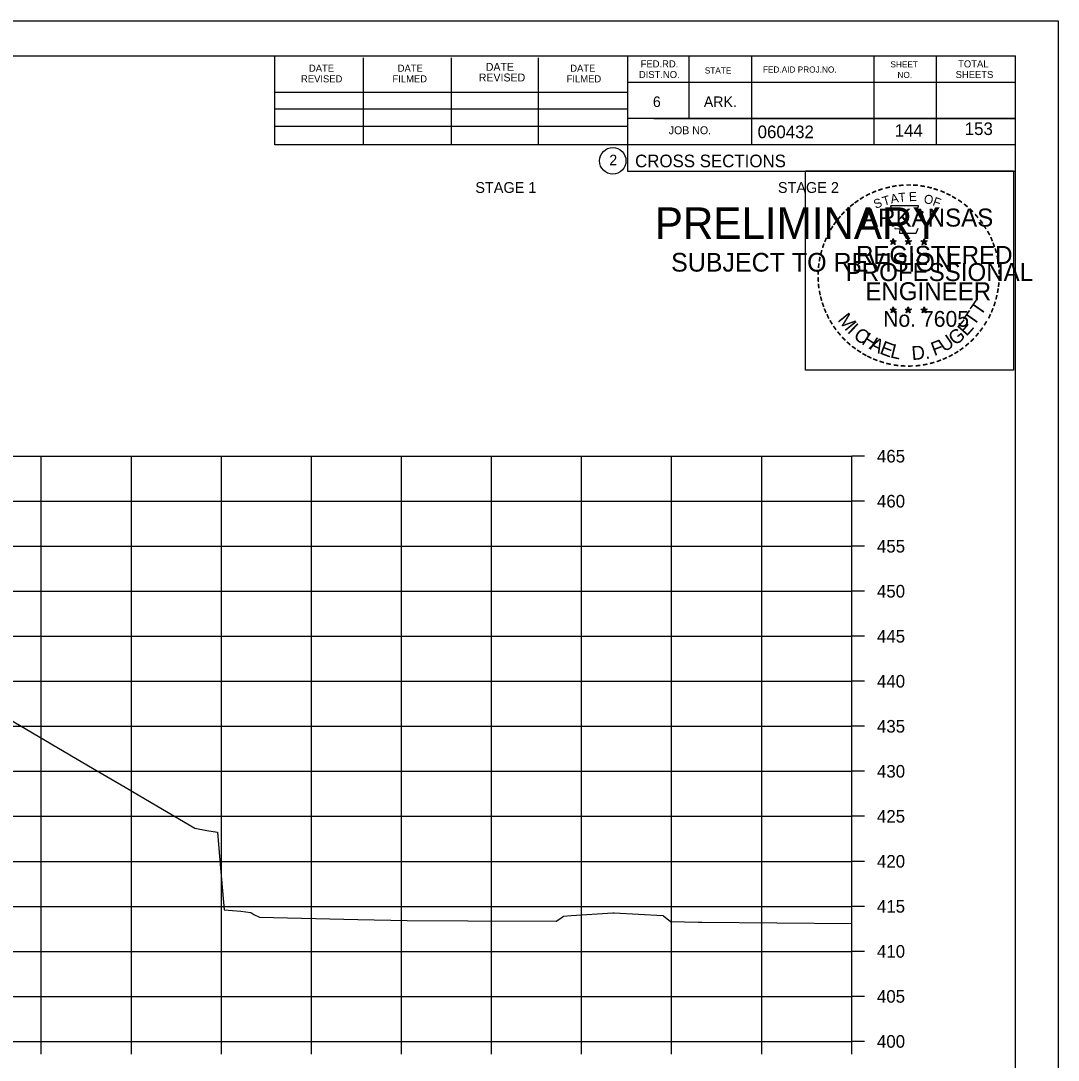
# Model space of a CAD drawing. Extents: x 1538688 to 1540766, y 656250 to 671912.
# Drawn here: x 1538905.9 to 1539021.1, y 671156.1 to 671271.6 of the extents above; entities that cross this region are included whole.
import ezdxf

# ---------------------------------------------------------------- set-up
doc = ezdxf.new("R2010")
doc.units = 0
for name, color, linetype in [('18', 7, 'Continuous'), ('22', 7, 'Continuous'), ('26', 7, 'Continuous'), ('7', 7, 'Continuous'), ('8', 7, 'Continuous'), ('9', 7, 'Continuous'), ('Borings', 7, 'Continuous'), ('Default', 7, 'Continuous'), ('Horizontal Alignment', 7, 'Continuous'), ('RipRap', 7, 'Continuous')]:
    doc.layers.add(name, color=color, linetype=linetype)

msp = doc.modelspace()

# ---------------------------------------------------------------- linework, layer by layer
at = {"layer": '18'}
msp.add_lwpolyline([(1538903.01, 671194.91), (1538913.43, 671188.79), (1538917.92, 671186.17), (1538918.5, 671185.84), (1538925.21, 671181.87), (1538926.57, 671181.63), (1538927.73, 671181.45), (1538928.01, 671178.31), (1538928.49, 671172.83), (1538930.34, 671172.65), (1538931.46, 671172.53), (1538931.79, 671172.31), (1538932.4, 671172), (1538943.34, 671171.75), (1538948.82, 671171.63), (1538955.55, 671171.59), (1538965.34, 671171.54), (1538965.88, 671171.89), (1538966.16, 671172.12), (1538967.02, 671172.18), (1538971.66, 671172.48), (1538971.8, 671172.47), (1538977.22, 671172.2), (1538977.28, 671172.16), (1538978.04, 671171.52), (1538981.18, 671171.44), (1538981.27, 671171.44), (1538981.54, 671171.43), (1538998.18, 671171.29)], dxfattribs=at)
at = {"layer": '22'}
for p, q in [((1538718.18, 671223.2), (1538998.18, 671223.2)), ((1538908.18, 671158.2), (1538908.18, 671223.2)), ((1538918.18, 671158.2), (1538918.18, 671223.2)), ((1538928.18, 671158.2), (1538928.18, 671223.2)), ((1538938.18, 671158.2), (1538938.18, 671223.2)), ((1538948.18, 671158.2), (1538948.18, 671223.2)), ((1538958.18, 671158.2), (1538958.18, 671223.2)), ((1538968.18, 671158.2), (1538968.18, 671223.2)), ((1538978.18, 671158.2), (1538978.18, 671223.2)), ((1538988.18, 671158.2), (1538988.18, 671223.2)), ((1538998.18, 671158.2), (1538998.18, 671223.2)), ((1538718.18, 671218.2), (1538998.18, 671218.2)), ((1538718.18, 671213.2), (1538998.18, 671213.2)), ((1538718.18, 671208.2), (1538998.18, 671208.2)), ((1538718.18, 671203.2), (1538998.18, 671203.2)), ((1538718.18, 671198.2), (1538998.18, 671198.2)), ((1538718.18, 671193.2), (1538998.18, 671193.2)), ((1538718.18, 671188.2), (1538998.18, 671188.2)), ((1538718.18, 671183.2), (1538998.18, 671183.2)), ((1538718.18, 671178.2), (1538998.18, 671178.2)), ((1538718.18, 671173.2), (1538998.18, 671173.2)), ((1538718.18, 671168.2), (1538998.18, 671168.2)), ((1538718.18, 671163.2), (1538998.18, 671163.2)), ((1538718.18, 671158.2), (1538998.18, 671158.2))]:
    msp.add_line(p, q, dxfattribs=at)
at = {"layer": '26'}
msp.add_line((1538687.78, 671271.56), (1539021.11, 671271.56), dxfattribs=at)
for points in [[(1538687.77, 671271.56), (1539021.11, 671271.56), (1539021.11, 671058.22), (1538687.77, 671058.22)], [(1538993.03, 671254.89), (1539016.13, 671254.89), (1539016.13, 671232.74), (1538993.03, 671232.74)]]:
    msp.add_lwpolyline(points, close=True, dxfattribs=at)
at = {"layer": '8'}
for p, q in [((1539002.44, 671247.11), (1539002.79, 671247)), ((1539002.44, 671247.11), (1539002.69, 671247.06)), ((1539002.44, 671247.11), (1539002.68, 671246.99)), ((1539002.57, 671246.7), (1539002.79, 671247)), ((1539002.79, 671247.36), (1539002.75, 671247.11)), ((1539002.79, 671247), (1539002.79, 671247.36)), ((1539002.79, 671247.36), (1539002.84, 671247.11)), ((1539003.13, 671247.11), (1539002.79, 671247)), ((1539003, 671246.7), (1539002.79, 671247)), ((1539003.13, 671247.11), (1539002.85, 671247.06)), ((1539003, 671246.7), (1539002.86, 671246.99)), ((1539003.13, 671247.11), (1539002.93, 671247.01)), ((1539004.11, 671247.11), (1539004.46, 671247)), ((1539004.11, 671247.11), (1539004.36, 671247.06)), ((1539004.11, 671247.11), (1539004.35, 671246.99)), ((1539004.24, 671246.7), (1539004.46, 671247)), ((1539004.46, 671247.36), (1539004.42, 671247.11)), ((1539004.46, 671247), (1539004.46, 671247.36)), ((1539004.46, 671247.36), (1539004.51, 671247.11)), ((1539004.8, 671247.11), (1539004.46, 671247)), ((1539004.67, 671246.7), (1539004.46, 671247)), ((1539004.8, 671247.11), (1539004.52, 671247.06)), ((1539004.67, 671246.7), (1539004.53, 671246.99)), ((1539004.8, 671247.11), (1539004.6, 671247.01)), ((1539005.87, 671247.1), (1539006.22, 671246.99)), ((1539005.87, 671247.1), (1539006.13, 671247.05)), ((1539005.87, 671247.1), (1539006.11, 671246.97)), ((1539006.22, 671247.35), (1539006.18, 671247.1)), ((1539006.22, 671246.99), (1539006.22, 671247.35)), ((1539006.22, 671247.35), (1539006.27, 671247.1)), ((1539006.57, 671247.1), (1539006.22, 671246.99)), ((1539006.57, 671247.1), (1539006.28, 671247.05)), ((1539006.57, 671247.1), (1539006.36, 671246.99)), ((1539002.57, 671246.7), (1539002.7, 671246.94)), ((1539002.57, 671246.7), (1539002.79, 671246.92)), ((1539003, 671246.7), (1539002.79, 671246.91)), ((1539004.24, 671246.7), (1539004.37, 671246.94)), ((1539004.24, 671246.7), (1539004.46, 671246.92)), ((1539004.67, 671246.7), (1539004.46, 671246.91)), ((1539006.01, 671246.69), (1539006.22, 671246.99)), ((1539006.01, 671246.69), (1539006.13, 671246.93)), ((1539006.01, 671246.69), (1539006.22, 671246.91)), ((1539006.43, 671246.69), (1539006.22, 671246.99)), ((1539006.43, 671246.69), (1539006.22, 671246.9)), ((1539006.43, 671246.69), (1539006.3, 671246.98)), ((1539002.43, 671239.54), (1539002.78, 671239.42)), ((1539002.43, 671239.54), (1539002.69, 671239.49)), ((1539002.43, 671239.54), (1539002.67, 671239.41)), ((1539002.57, 671239.13), (1539002.78, 671239.42)), ((1539002.57, 671239.13), (1539002.69, 671239.37)), ((1539002.57, 671239.13), (1539002.78, 671239.34)), ((1539002.78, 671239.79), (1539002.74, 671239.54)), ((1539002.78, 671239.42), (1539002.78, 671239.79)), ((1539002.78, 671239.79), (1539002.83, 671239.54)), ((1539003.13, 671239.54), (1539002.78, 671239.42)), ((1539003, 671239.13), (1539002.78, 671239.42)), ((1539003, 671239.13), (1539002.78, 671239.34)), ((1539003.13, 671239.54), (1539002.84, 671239.49)), ((1539003, 671239.13), (1539002.86, 671239.42)), ((1539003.13, 671239.54), (1539002.93, 671239.43)), ((1539004.1, 671239.54), (1539004.45, 671239.42)), ((1539004.1, 671239.54), (1539004.36, 671239.49)), ((1539004.1, 671239.54), (1539004.34, 671239.41)), ((1539004.24, 671239.13), (1539004.45, 671239.42)), ((1539004.24, 671239.13), (1539004.36, 671239.37)), ((1539004.24, 671239.13), (1539004.45, 671239.34)), ((1539004.45, 671239.79), (1539004.41, 671239.54)), ((1539004.45, 671239.42), (1539004.45, 671239.79)), ((1539004.45, 671239.79), (1539004.5, 671239.54)), ((1539004.8, 671239.54), (1539004.45, 671239.42)), ((1539004.67, 671239.13), (1539004.45, 671239.42)), ((1539004.67, 671239.13), (1539004.45, 671239.34)), ((1539004.8, 671239.54), (1539004.51, 671239.49)), ((1539004.67, 671239.13), (1539004.53, 671239.42)), ((1539004.8, 671239.54), (1539004.6, 671239.43)), ((1539005.87, 671239.53), (1539006.22, 671239.41)), ((1539005.87, 671239.53), (1539006.12, 671239.48)), ((1539005.87, 671239.53), (1539006.11, 671239.4)), ((1539006, 671239.12), (1539006.22, 671239.41)), ((1539006, 671239.12), (1539006.13, 671239.36)), ((1539006, 671239.12), (1539006.22, 671239.33)), ((1539006.22, 671239.78), (1539006.18, 671239.53)), ((1539006.22, 671239.41), (1539006.22, 671239.78)), ((1539006.22, 671239.78), (1539006.27, 671239.53)), ((1539006.57, 671239.53), (1539006.22, 671239.41)), ((1539006.43, 671239.12), (1539006.22, 671239.41)), ((1539006.43, 671239.12), (1539006.22, 671239.33)), ((1539006.57, 671239.53), (1539006.28, 671239.48)), ((1539006.43, 671239.12), (1539006.3, 671239.41)), ((1539006.57, 671239.53), (1539006.36, 671239.42))]:
    msp.add_line(p, q, dxfattribs=at)
for points in [[(1539002.48, 671250.99), (1539002.75, 671250.16)], [(1539005.99, 671250.06), (1539006.13, 671250.35), (1539005.45, 671250.32), (1539005.6, 671250.99), (1539002.48, 671250.99)], [(1539002.97, 671248.56), (1539002.97, 671248.48), (1539003.53, 671248.46), (1539003.48, 671247.98), (1539005.35, 671247.98), (1539005.55, 671248.52)], [(1539002.79, 671247.36), (1539003, 671246.7), (1539002.44, 671247.11), (1539003.13, 671247.11), (1539002.57, 671246.7), (1539002.79, 671247.36)], [(1539004.46, 671247.36), (1539004.67, 671246.7), (1539004.11, 671247.11), (1539004.8, 671247.11), (1539004.24, 671246.7), (1539004.46, 671247.36)], [(1539006.22, 671247.35), (1539006.43, 671246.69), (1539005.87, 671247.1), (1539006.57, 671247.1), (1539006.01, 671246.69), (1539006.22, 671247.35)], [(1539002.78, 671239.79), (1539003, 671239.13), (1539002.43, 671239.54), (1539003.13, 671239.54), (1539002.57, 671239.13), (1539002.78, 671239.79)], [(1539004.45, 671239.79), (1539004.67, 671239.13), (1539004.1, 671239.54), (1539004.8, 671239.54), (1539004.24, 671239.13), (1539004.45, 671239.79)], [(1539006.22, 671239.78), (1539006.43, 671239.12), (1539005.87, 671239.53), (1539006.57, 671239.53), (1539006, 671239.12), (1539006.22, 671239.78)]]:
    msp.add_lwpolyline(points, dxfattribs=at)
for centre, radius in [((1539002.79, 671247), 0.172), ((1539002.79, 671247), 0.145), ((1539002.79, 671247), 0.116), ((1539002.79, 671247), 0.0991), ((1539002.79, 671247), 0.0747), ((1539002.79, 671247), 0.0495), ((1539002.79, 671247), 0.0296), ((1539004.46, 671247), 0.172), ((1539004.46, 671247), 0.145), ((1539004.46, 671247), 0.116), ((1539004.46, 671247), 0.0991), ((1539004.46, 671247), 0.0747), ((1539004.46, 671247), 0.0495), ((1539004.46, 671247), 0.0296), ((1539006.22, 671246.99), 0.172), ((1539006.22, 671246.99), 0.145), ((1539006.22, 671246.99), 0.116), ((1539006.22, 671246.99), 0.0991), ((1539006.22, 671246.99), 0.0747), ((1539006.22, 671246.99), 0.0495), ((1539006.22, 671246.99), 0.0296), ((1539002.78, 671239.42), 0.172), ((1539002.78, 671239.42), 0.145), ((1539002.78, 671239.42), 0.116), ((1539002.78, 671239.42), 0.0991), ((1539002.78, 671239.42), 0.0747), ((1539002.78, 671239.42), 0.0495), ((1539002.78, 671239.42), 0.0296), ((1539004.45, 671239.42), 0.172), ((1539004.45, 671239.42), 0.145), ((1539004.45, 671239.42), 0.116), ((1539004.45, 671239.42), 0.0991), ((1539004.45, 671239.42), 0.0747), ((1539004.45, 671239.42), 0.0495), ((1539004.45, 671239.42), 0.0296), ((1539006.22, 671239.41), 0.172), ((1539006.22, 671239.41), 0.145), ((1539006.22, 671239.41), 0.116), ((1539006.22, 671239.41), 0.0991), ((1539006.22, 671239.41), 0.0747), ((1539006.22, 671239.41), 0.0495), ((1539006.22, 671239.41), 0.0296)]:
    msp.add_circle(centre, radius, dxfattribs=at)
at = {"layer": 'Borings'}
for p, q in [((1538998.18, 671158.2), (1538998.18, 671223.2)), ((1538999.58, 671223.2), (1538998.18, 671223.2)), ((1538999.58, 671218.2), (1538998.18, 671218.2)), ((1538999.58, 671213.2), (1538998.18, 671213.2)), ((1538999.58, 671208.2), (1538998.18, 671208.2)), ((1538999.58, 671203.2), (1538998.18, 671203.2)), ((1538999.58, 671198.2), (1538998.18, 671198.2)), ((1538999.58, 671193.2), (1538998.18, 671193.2)), ((1538999.58, 671188.2), (1538998.18, 671188.2)), ((1538999.58, 671183.2), (1538998.18, 671183.2)), ((1538999.58, 671178.2), (1538998.18, 671178.2)), ((1538999.58, 671173.2), (1538998.18, 671173.2)), ((1538999.58, 671168.2), (1538998.18, 671168.2)), ((1538999.58, 671163.2), (1538998.18, 671163.2)), ((1538718.18, 671158.2), (1538998.18, 671158.2)), ((1538908.18, 671156.8), (1538908.18, 671158.2)), ((1538918.18, 671156.8), (1538918.18, 671158.2)), ((1538928.18, 671156.8), (1538928.18, 671158.2)), ((1538938.18, 671156.8), (1538938.18, 671158.2)), ((1538948.18, 671156.8), (1538948.18, 671158.2)), ((1538958.18, 671156.8), (1538958.18, 671158.2)), ((1538968.18, 671156.8), (1538968.18, 671158.2)), ((1538978.18, 671156.8), (1538978.18, 671158.2)), ((1538988.18, 671156.8), (1538988.18, 671158.2)), ((1538998.18, 671156.8), (1538998.18, 671158.2)), ((1538999.58, 671158.2), (1538998.18, 671158.2))]:
    msp.add_line(p, q, dxfattribs=at)
at = {"layer": 'RipRap'}
for p, q in [((1538700.18, 671267.66), (1539016.36, 671267.66)), ((1538934.1, 671257.78), (1538934.1, 671267.66)), ((1538943.96, 671257.78), (1538943.96, 671267.46)), ((1538953.72, 671257.78), (1538953.72, 671267.46)), ((1538963.4, 671257.78), (1538963.4, 671267.46)), ((1538973.26, 671267.66), (1538973.26, 671254.86)), ((1538980.1, 671267.66), (1538980.1, 671260.72)), ((1538987.04, 671267.66), (1538987.04, 671257.78)), ((1539000.62, 671267.66), (1539000.62, 671257.78)), ((1539007.56, 671267.66), (1539007.56, 671257.78)), ((1539016.36, 671062.2), (1539016.36, 671267.66)), ((1539016.36, 671264.72), (1538973.26, 671264.72)), ((1539016.36, 671264.74), (1539016.36, 671264.74)), ((1538934.1, 671263.64), (1538973.26, 671263.64)), ((1538934.1, 671261.78), (1538973.26, 671261.78)), ((1538934.1, 671257.78), (1538934.1, 671259.84)), ((1538934.1, 671259.84), (1538973.26, 671259.84)), ((1539016.36, 671260.72), (1538973.26, 671260.72)), ((1538976.22, 671260.72), (1539016.36, 671260.72)), ((1539016.36, 671257.78), (1538934.1, 671257.78)), ((1538973.26, 671254.86), (1539016.36, 671254.86))]:
    msp.add_line(p, q, dxfattribs=at)
msp.add_circle((1538971.64, 671256), 1.47, dxfattribs=at)

# ---------------------------------------------------------------- texts
at = {"layer": '7'}
for s, p in [('144', (1539002.95, 671258.67)), ('153', (1539010.73, 671258.87))]:
    msp.add_text(s, height=1.4, dxfattribs=at).set_placement(p)
at = {"layer": '8'}
for s, height, rotation, p in [('-', 1.6, 19.1761, (1539001.23, 671252.11)), ('-', 1.6, 13.6301, (1539001.98, 671252.35)), ('-', 1.6, 10.2193, (1539002.66, 671252.52)), ('-', 1.6, 5.8968, (1539003.38, 671252.63)), ('-', 1.6, 0.1862, (1539004.16, 671252.7)), ('-', 1.6, 357.743, (1539004.88, 671252.69)), ('-', 1.6, 352.1617, (1539005.62, 671252.63)), ('-', 1.6, 347.2049, (1539006.34, 671252.52)), ('-', 1.6, 342.3362, (1539006.98, 671252.36)), ('-', 1.6, 36.2317, (1538998.79, 671250.76)), ('-', 1.6, 34.0636, (1538999.36, 671251.16)), ('-', 1.6, 28.7918, (1538999.96, 671251.53)), ('-', 1.6, 24.3072, (1539000.59, 671251.84)), ('S', 1, 21.594, (1539000.83, 671250.66)), ('T', 1, 16.4036, (1539001.75, 671251)), ('A', 1, 11.2132, (1539002.57, 671251.25)), ('T', 1, 6.0228, (1539003.42, 671251.41)), ('E', 1, 0.8323, (1539004.53, 671251.52)), ('O', 1, 350.4515, (1539006.13, 671251.31)), ('F', 1, 340.0707, (1539007.09, 671251.08)), ('-', 1.6, 337.8551, (1539007.71, 671252.14)), ('-', 1.6, 334.1211, (1539008.34, 671251.87)), ('-', 1.6, 329.6409, (1539008.92, 671251.58)), ('-', 1.6, 325.8627, (1539009.57, 671251.22)), ('-', 1.6, 42.9622, (1538997.88, 671249.97)), ('-', 1.6, 38.9507, (1538998.31, 671250.38)), ('ARKANSAS', 2, 360, (1538999.33, 671248.7)), ('-', 1.6, 320.5297, (1539010.18, 671250.8)), ('-', 1.6, 315.5786, (1539010.77, 671250.31)), ('-', 1.6, 54.2325, (1538996.61, 671248.44)), ('-', 1.6, 50.6142, (1538997.03, 671249)), ('-', 1.6, 48.423, (1538997.43, 671249.49)), ('-', 1.6, 309.8797, (1539011.34, 671249.76)), ('-', 1.6, 306.6522, (1539011.87, 671249.16)), ('-', 1.6, 62.8713, (1538995.97, 671247.3)), ('-', 1.6, 58.0706, (1538996.29, 671247.91)), ('-', 1.4, 303.6753, (1539012.35, 671248.59)), ('-', 1.6, 299.6684, (1539012.67, 671247.98)), ('-', 1.6, 67.7743, (1538995.72, 671246.68)), ('DWB', 0.01, 360, (1539002.77, 671246.99)), ('DWB', 0.01, 360, (1539004.44, 671246.99)), ('DWB', 0.01, 360, (1539006.21, 671246.98)), ('-', 1.6, 294.6628, (1539013, 671247.37)), ('-', 1.6, 75.461, (1538995.3, 671245.34)), ('-', 1.6, 72.3945, (1538995.5, 671246.05)), ('REGISTERED', 2, 360, (1538998.65, 671244.55)), ('-', 1.6, 290.5728, (1539013.25, 671246.79)), ('-', 1.6, 285.1233, (1539013.49, 671246.21)), ('-', 1.6, 81.2013, (1538995.17, 671244.63)), ('-', 1.6, 280.5493, (1539013.69, 671245.47)), ('-', 1.6, 276.5962, (1539013.85, 671244.7)), ('-', 1.6, 89.0622, (1538995.07, 671243.24)), ('-', 1.6, 85.1863, (1538995.09, 671243.94)), ('PROFESSIONAL', 2, 360, (1538997.51, 671242.65)), ('-', 1.6, 274.3301, (1539013.91, 671243.98)), ('-', 1.6, 94.1959, (1538995.1, 671242.51)), ('-', 1.6, 98.9479, (1538995.17, 671241.84)), ('ENGINEER', 2, 360, (1538999.69, 671240.52)), ('-', 1.6, 263.5172, (1539013.93, 671242.68)), ('-', 1.6, 269.9407, (1539013.94, 671243.35)), ('-', 1.6, 101.7149, (1538995.31, 671241.11)), ('-', 1.6, 260.9953, (1539013.85, 671242.03)), ('-', 1.6, 105.4578, (1538995.47, 671240.52)), ('-', 1.6, 109.0874, (1538995.69, 671239.88)), ('T', 1.54, 55.055, (1539012.5, 671238.69)), ('-', 1.6, 252.8681, (1539013.56, 671240.63)), ('-', 1.6, 255.7626, (1539013.74, 671241.35)), ('-', 1.6, 114.0643, (1538995.94, 671239.29)), ('-', 1.6, 115.7289, (1538996.24, 671238.67)), ('M', 1.54, 308.9175, (1538996.55, 671238.32)), ('No. 7605', 1.757, 360, (1539001.67, 671237.57)), ('DWB', 0.01, 360, (1539002.77, 671239.42)), ('DWB', 0.01, 360, (1539004.44, 671239.42)), ('DWB', 0.01, 360, (1539006.2, 671239.41)), ('T', 1.54, 55.055, (1539011.77, 671237.57)), ('-', 1.6, 244.6197, (1539013.08, 671239.33)), ('-', 1.6, 247.8887, (1539013.34, 671239.96)), ('-', 1.6, 120.4471, (1538996.6, 671238.08)), ('I', 1.54, 316.4636, (1538997.6, 671237)), ('E', 1.54, 48.7313, (1539010.93, 671236.44)), ('-', 1.6, 239.0712, (1539012.68, 671238.58)), ('-', 1.6, 125.8934, (1538997, 671237.52)), ('-', 1.6, 130.7181, (1538997.47, 671236.97)), ('C', 1.54, 324.0197, (1538998.27, 671236.37)), ('H', 1.54, 327.5342, (1538999.18, 671235.72)), ('U', 1.54, 34.4052, (1539008.47, 671234.69)), ('G', 1.54, 38.2173, (1539009.67, 671235.42)), ('-', 1.6, 231.2538, (1539011.85, 671237.36)), ('-', 1.6, 233.8452, (1539012.28, 671237.92)), ('-', 1.6, 134.2238, (1538997.98, 671236.43)), ('-', 1.6, 138.9338, (1538998.51, 671235.96)), ('-', 1.6, 144.6463, (1538999.06, 671235.56)), ('A', 1.54, 332.5513, (1539000.03, 671235.18)), ('E', 1.54, 339.2068, (1539001.19, 671234.62)), ('L', 1.54, 346.2929, (1539002.38, 671234.19)), ('D.', 1.54, 5.2602, (1539004.89, 671233.86)), ('F', 1.54, 20.8202, (1539007.34, 671234.3)), ('-', 1.6, 221.0851, (1539010.85, 671236.28)), ('-', 1.6, 225.7653, (1539011.37, 671236.79)), ('-', 1.6, 148.0898, (1538999.63, 671235.19)), ('-', 1.6, 151.5704, (1539000.2, 671234.86)), ('-', 1.6, 154.6002, (1539000.73, 671234.61)), ('-', 1.6, 207.3568, (1539009.21, 671235.08)), ('-', 1.6, 212.2491, (1539009.77, 671235.43)), ('-', 1.6, 215.7363, (1539010.3, 671235.81)), ('-', 1.6, 158.5612, (1539001.35, 671234.36)), ('-', 1.6, 162.7983, (1539002.04, 671234.15)), ('-', 1.6, 167.5555, (1539002.75, 671233.98)), ('-', 1.6, 173.1155, (1539003.52, 671233.87)), ('-', 1.6, 176.5183, (1539004.27, 671233.82)), ('-', 1.6, 181.5918, (1539005.02, 671233.84)), ('-', 1.6, 185.8167, (1539005.83, 671233.91)), ('-', 1.6, 191.2858, (1539006.56, 671234.05)), ('-', 1.6, 195.4743, (1539007.29, 671234.25)), ('-', 1.6, 200.7184, (1539007.97, 671234.49)), ('-', 1.6, 204.2516, (1539008.59, 671234.76))]:
    msp.add_text(s, height=height, rotation=rotation, dxfattribs=at).set_placement(p)
at = {"layer": '9'}
for s, height, p in [('PRELIMINARY', 3.5, (1538976.31, 671247.33)), ('DWB', 0.01, (1538977.06, 671249.17)), ('SUBJECT TO REVISION', 2.0751, (1538978.12, 671243.7))]:
    msp.add_text(s, height=height, rotation=360, dxfattribs=at).set_placement(p)
at = {"layer": 'Default'}
for s, p in [('STAGE 1', (1538956.38, 671252.44)), ('STAGE 2', (1538989.98, 671252.44))]:
    msp.add_text(s, height=1.2, dxfattribs=at).set_placement(p)
at = {"layer": 'Horizontal Alignment'}
for s, p in [('465', (1539000.98, 671222.5)), ('460', (1539000.98, 671217.5)), ('455', (1539000.98, 671212.5)), ('450', (1539000.98, 671207.5)), ('445', (1539000.98, 671202.5)), ('440', (1539000.98, 671197.5)), ('435', (1539000.98, 671192.5)), ('430', (1539000.98, 671187.5)), ('425', (1539000.98, 671182.5)), ('420', (1539000.98, 671177.5)), ('415', (1539000.98, 671172.5)), ('410', (1539000.98, 671167.5)), ('405', (1539000.98, 671162.5)), ('400', (1539000.98, 671157.5))]:
    msp.add_text(s, height=1.4, dxfattribs=at).set_placement(p)
at = {"layer": 'RipRap'}
for s, height, p in [('DATE', 0.782, (1538937.9, 671265.9)), ('DATE', 0.782, (1538947.76, 671265.9)), ('DATE', 0.879, (1538957.54, 671266)), ('DATE', 0.782, (1538966.92, 671265.9)), ('FED.RD.', 0.782, (1538974.74, 671266.38)), ('SHEET', 0.684, (1539002.48, 671266.38)), ('TOTAL', 0.782, (1539010, 671266.38)), ('REVISED', 0.782, (1538937.02, 671264.72)), ('FILMED', 0.782, (1538947.18, 671264.72)), ('REVISED', 0.879, (1538956.76, 671264.82)), ('FILMED', 0.782, (1538966.52, 671264.72)), ('DIST.NO.', 0.782, (1538974.54, 671265.2)), ('STATE', 0.684, (1538981.86, 671265.7)), ('FED.AID PROJ.NO.', 0.684, (1538988.32, 671265.8)), ('NO.', 0.684, (1539003.26, 671265.2)), ('SHEETS', 0.782, (1539009.72, 671265.2)), ('6', 1.17, (1538976.1, 671261.98)), ('ARK.', 1.172, (1538981.76, 671261.98)), ('JOB NO.', 0.879, (1538977.86, 671258.96)), ('060432', 1.4, (1538987.73, 671258.52)), ('2', 1.17, (1538971.26, 671255.51)), ('CROSS SECTIONS', 1.4, (1538974.12, 671255.29))]:
    msp.add_text(s, height=height, rotation=360, dxfattribs=at).set_placement(p)

doc.saveas('drawing.dxf')
